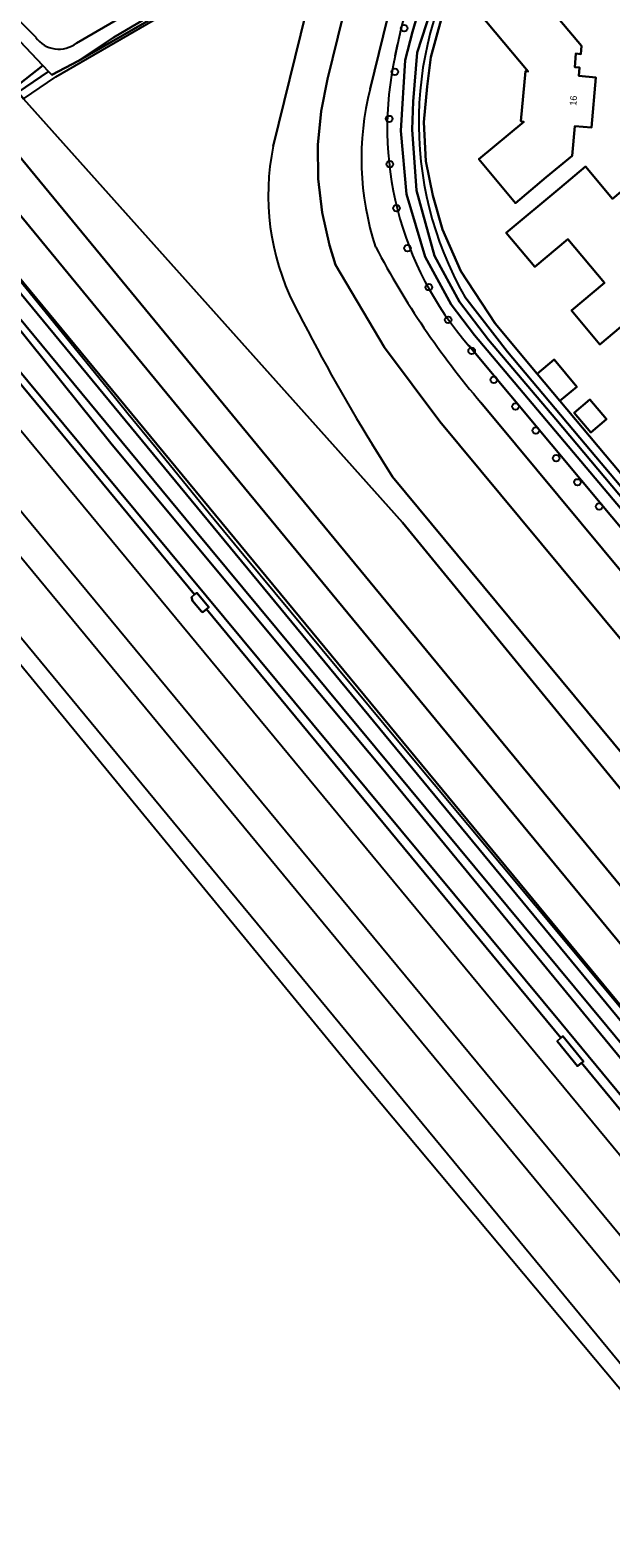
# Model space of a CAD drawing. Extents: x 157320 to 158835, y 386650 to 388491.
# Drawn here: x 157872.8 to 157959.2, y 386837.1 to 387061.7 of the extents above; entities that cross this region are included whole.
import ezdxf

# ---------------------------------------------------------------- set-up
doc = ezdxf.new("R2010")
doc.units = 0
for name, color, linetype in [('IMGEO_Boom', 7, 'Continuous'), ('IMGEO_Erf', 7, 'Continuous'), ('IMGEO_Grasland_overig', 7, 'Continuous'), ('IMGEO_Groenvoorziening', 7, 'Continuous'), ('IMGEO_Hek', 7, 'Continuous'), ('IMGEO_Loofbos', 7, 'Continuous'), ('IMGEO_Oever', 7, 'Continuous'), ('IMGEO_Pand', 7, 'Continuous'), ('IMGEO_Pand_nummerreeks', 7, 'Continuous'), ('IMGEO_Spoor', 7, 'Continuous'), ('IMGEO_Spoorbaan_halfverhard', 7, 'Continuous'), ('IMGEO_Terreindeel_open', 7, 'Continuous'), ('IMGEO_Voetpad_halfverhard', 7, 'Continuous'), ('IMGEO_Voetpad_open', 7, 'Continuous'), ('IMGEO_Waterloop', 7, 'Continuous')]:
    doc.layers.add(name, color=color, linetype=linetype)

msp = doc.modelspace()

# ---------------------------------------------------------------- linework, layer by layer
at = {"layer": 'IMGEO_Boom'}
for centre in [(157928.44, 387061.98), (157927.06, 387055.45), (157926.23, 387048.44), (157926.31, 387041.72), (157927.3, 387035.17), (157928.95, 387029.21), (157932.11, 387023.41), (157934.99, 387018.53), (157938.5, 387013.92), (157941.81, 387009.58), (157945.03, 387005.63), (157948.04, 387002.05), (157951.07, 386997.93), (157954.25, 386994.33), (157957.48, 386990.72)]:
    msp.add_circle(centre, 0.489, dxfattribs=at)
at = {"layer": 'IMGEO_Erf'}
for points in [[(157949.61, 387039.75), (157945.03, 387035.91), (157939.59, 387042.45), (157946.27, 387048.02), (157945.81, 387048.1), (157946.49, 387055.56), (157946.89, 387055.53), (157937.11, 387067.27), (157939.78, 387069.51), (157943.6, 387072.73), (157954.86, 387059.33), (157954.75, 387058.09), (157954.03, 387058.17), (157953.87, 387056.17), (157954.57, 387056.09), (157954.47, 387054.86), (157956.96, 387054.64), (157956.32, 387047.18), (157953.85, 387047.38), (157953.44, 387042.97)], [(157958.57, 387003.71), (157956.22, 387001.74), (157953.76, 387004.68), (157956.11, 387006.65)]]:
    msp.add_lwpolyline(points, close=True, dxfattribs=at)
for points in [[(157933.96, 387063.24), (157932.44, 387057.63), (157931.87, 387053.26), (157931.39, 387047.94), (157931.68, 387042.15), (157932.72, 387037.02), (157934.15, 387031.98), (157936.88, 387025.79), (157941.99, 387017.97), (157948.26, 387010.5), (157950.76, 387012.6), (157954.14, 387008.57), (157951.64, 387006.47), (157997.83, 386951.41)], [(157966.03, 387021.93), (157957.6, 387014.85), (157953.37, 387019.9), (157958.27, 387024.02), (157952.8, 387030.55), (157947.89, 387026.43), (157943.65, 387031.48), (157951.62, 387038.16), (157955.45, 387041.38), (157959.47, 387036.53), (157960.71, 387037.57), (157962.6, 387035.34)]]:
    msp.add_lwpolyline(points, dxfattribs=at)
at = {"layer": 'IMGEO_Grasland_overig'}
for points in [[(157733.75, 387175.56), (157897.26, 386977.61), (157897.58, 386977.87), (157899.36, 386975.74), (157899.04, 386975.46), (157951.76, 386911.58), (157952.06, 386911.84), (157955.13, 386908.08), (157954.84, 386907.85), (158040.78, 386803.71), (158051.6, 386790.8), (158084.9, 386750.74), (158117.48, 386711.24), (158118.38, 386712.07), (158096.99, 386738.87), (158047.33, 386798.83), (157996.11, 386860.19), (157951.8, 386913.77), (157861.9, 387021.98)], [(157861.9, 387021.98), (157951.8, 386913.77), (157996.11, 386860.19), (158047.33, 386798.83), (158096.99, 386738.87), (158118.38, 386712.07), (158120.85, 386714.35), (158066.27, 386780.05), (158062.46, 386784.38), (158060.07, 386787.57), (158061.84, 386789.16), (158062.71, 386789.8), (158058.38, 386795), (158041.62, 386815.17), (158040.42, 386814.52), (158039.28, 386814.46), (158038.06, 386815.05), (157990.28, 386873.06), (157977.43, 386888.22), (157965.28, 386902.94), (157925.05, 386951.9), (157912.03, 386967.42), (157884.78, 387000.14), (157867.69, 387021.37)]]:
    msp.add_lwpolyline(points, dxfattribs=at)
at = {"layer": 'IMGEO_Groenvoorziening'}
for points in [[(157729.89, 387202.37), (157727.73, 387198.46), (157891.65, 387000), (157995.69, 386874.03), (158000, 386868.82), (158041.54, 386818.52), (158065.3, 386791.34), (158066.11, 386792.02), (158062.31, 386796.6), (158066.44, 386799.85), (158047.34, 386822.19), (158036.08, 386835.35), (158029.14, 386842.48), (158000, 386877.85), (157899.34, 387000)], [(157848.2, 387091.21), (157806.06, 387141.76), (157804.78, 387142.18), (157804.63, 387141.03), (157863.81, 387070.34), (157873.6, 387060.6)], [(157879.66, 387059.73), (157887.73, 387064.41), (157912.54, 387081.05), (157903.9, 387080.76), (157894.76, 387080.67), (157869.63, 387082.44)], [(157908.96, 387044.39), (157917.13, 387077.68), (157910.14, 387073.97), (157902.92, 387070.36), (157879.96, 387057.11), (157876.01, 387054.99), (157875.52, 387055.51), (157870.98, 387052.41), (157871.79, 387051.43), (157917.79, 387000), (157928.22, 386988.33), (158000, 386900.58), (158023.03, 386872.51), (158027.26, 386867.67), (158029.8, 386864.46), (158032.15, 386861.11)], [(157917.13, 387077.68), (157908.96, 387044.39)], [(157934.44, 387076.86), (157930.9, 387078.86), (157927.86, 387071.21), (157923.41, 387052.95)], [(158036.3, 386879.99), (157933.74, 387003.39), (157925.53, 387014.4), (157918.22, 387026.71), (157917.33, 387029.65), (157916.25, 387034.5), (157915.67, 387039.52), (157915.62, 387044.58), (157916.1, 387049.62), (157917.06, 387054.36), (157921.65, 387073.2)], [(157921.65, 387073.2), (157917.06, 387054.36), (157916.1, 387049.62), (157915.62, 387044.58), (157915.67, 387039.52), (157916.25, 387034.5), (157917.33, 387029.65), (157918.22, 387026.71), (157925.53, 387014.4), (157933.74, 387003.39), (158036.3, 386879.99)], [(157870.42, 387053.08), (157874.66, 387056.41), (157861.8, 387070.02)], [(157923.41, 387052.95), (157927.86, 387071.21)], [(157997.83, 386951.41), (157951.64, 387006.47), (157948.26, 387010.5), (157941.99, 387017.97), (157936.88, 387025.79), (157934.15, 387031.98), (157932.72, 387037.02), (157931.68, 387042.15), (157931.39, 387047.94), (157931.87, 387053.26), (157932.44, 387057.63), (157933.96, 387063.24)], [(157927.11, 387057.84), (157927.46, 387059.53)], [(158032.15, 386861.11), (158029.8, 386864.46), (158027.26, 386867.67), (158023.03, 386872.51), (158000, 386900.58), (157928.22, 386988.33), (157917.79, 387000), (157871.79, 387051.43), (157870.98, 387052.41), (157870.45, 387052.07), (157866.09, 387048.99), (157903.57, 387003.5), (158004.24, 386881.35), (158041.69, 386835.91), (158038.98, 386833.68)], [(157899.34, 387000), (157861.59, 387045.81)], [(157937.47, 387021.97), (157943.82, 387013.74), (157955.39, 387000), (158000, 386947.02), (158042.28, 386896.81)], [(158039.09, 386893.63), (158000, 386940.48), (157950.33, 387000), (157938.09, 387014.68)], [(158041.13, 386884.35), (158000, 386933.84), (157945.02, 387000), (157939.88, 387006.19)], [(157939.88, 387006.19), (157945.02, 387000), (158000, 386933.84), (158041.13, 386884.35)], [(158025.17, 386876.79), (158021.48, 386880.92), (158000, 386906.8), (157926.72, 386995.12), (157923.67, 387000)], [(157923.67, 387000), (157926.72, 386995.12), (158000, 386906.8), (158021.48, 386880.92), (158025.17, 386876.79)]]:
    msp.add_lwpolyline(points, dxfattribs=at)
msp.add_lwpolyline([(157879.96, 387057.11), (157902.92, 387070.36), (157910.14, 387073.97), (157917.13, 387077.68), (157926.48, 387084.49), (157927.82, 387085.47), (157917.49, 387079.65), (157885.17, 387060.57)], close=True, dxfattribs=at)
for centre, radius, start, end in [((157976.25, 387049.95), 49.72, 147.239, 168.8997), ((157983.27, 387047.94), 52.65, 147.8818, 209.5578), ((157877.05, 387063.11), 4.27, 216.0387, 307.6985), ((157975.2, 387047.09), 49.27, 167.4046, 221.139), ((157963.89, 387042.52), 41.81, 165.5567, 198.3562), ((157963.89, 387042.52), 41.81, 165.5567, 198.3562), ((157944.62, 387037.07), 36.4, 168.4101, 206.4865), ((157944.62, 387037.07), 36.4, 168.4101, 206.4865), ((158035.81, 387087.96), 126.05, 207.7053, 220.442), ((158035.81, 387087.96), 126.05, 207.7053, 220.442), ((158182.1, 387157.88), 302.84, 206.9043, 211.4213), ((158182.1, 387157.88), 302.84, 206.9043, 211.4213)]:
    msp.add_arc(centre, radius, start, end, dxfattribs=at)
at = {"layer": 'IMGEO_Hek'}
for points in [[(157871.79, 387051.43), (157876.6, 387054.74), (157900.87, 387068.81), (157909.83, 387073.21)], [(158064.02, 386788.12), (158063.06, 386789.24), (158059.69, 386793.36), (158056.03, 386797.72), (158049.63, 386805.4), (158046.43, 386809.22), (158043.21, 386813.06), (158041.05, 386815.76), (158043.61, 386818.16), (158025.44, 386838.08), (157972.99, 386901.28), (157927.9, 386955.34), (157904.59, 386983.41), (157899.49, 386989.61), (157891.52, 386999.39), (157887.38, 387004.46), (157884.28, 387008.29), (157877.57, 387016.53), (157866.72, 387029.84)]]:
    msp.add_lwpolyline(points, dxfattribs=at)
at = {"layer": 'IMGEO_Loofbos'}
msp.add_lwpolyline([(158038.98, 386833.68), (158041.69, 386835.91), (158004.24, 386881.35), (157903.57, 387003.5), (157866.09, 387048.99), (157861.59, 387045.81), (157899.34, 387000), (158000, 386877.85), (158029.14, 386842.48), (158036.08, 386835.35)], dxfattribs=at)
at = {"layer": 'IMGEO_Oever'}
for points in [[(158041.54, 386818.52), (158000, 386868.82), (157995.69, 386874.03), (157891.65, 387000), (157727.73, 387198.46)], [(157802.41, 387106.05), (158006.02, 386859.15), (158040.35, 386817.38), (158040.17, 386817.23), (158038.9, 386816.21), (157958.66, 386913.28), (157897.14, 386987.42), (157800.36, 387104.35)], [(157998.71, 386945.34), (157938.92, 387016.24), (157935.45, 387020.8), (157931.59, 387027.91), (157928.8, 387037.25), (157927.96, 387046.68), (157928.61, 387057.18), (157929.69, 387061.43), (157932.2, 387070.08)], [(157934.62, 387071.34), (157930.41, 387058.32), (157929.79, 387051.06), (157929.64, 387046.89), (157930.29, 387037.81), (157932.99, 387028.08), (157936.7, 387021.23), (157941.03, 387015.53), (157951.03, 387003.71), (158044.34, 386892.64)], [(157927.46, 387059.53), (157927.11, 387057.84)], [(157867.69, 387021.37), (157884.78, 387000.14), (157912.03, 386967.42), (157925.05, 386951.9), (157965.28, 386902.94), (157977.43, 386888.22), (157990.28, 386873.06), (158038.06, 386815.05)], [(158042.28, 386896.81), (158000, 386947.02), (157955.39, 387000), (157943.82, 387013.74), (157937.47, 387021.97)], [(157938.09, 387014.68), (157950.33, 387000), (158000, 386940.48), (158039.09, 386893.63)]]:
    msp.add_lwpolyline(points, dxfattribs=at)
for centre, radius, start, end in [((157976.25, 387049.95), 49.72, 147.239, 168.8997), ((157983.27, 387047.94), 52.65, 147.8818, 209.5578), ((157975.2, 387047.09), 49.27, 167.4046, 221.139)]:
    msp.add_arc(centre, radius, start, end, dxfattribs=at)
at = {"layer": 'IMGEO_Pand'}
for points in [[(157949.61, 387039.75), (157953.44, 387042.97), (157953.85, 387047.38), (157956.32, 387047.18), (157956.96, 387054.64), (157954.47, 387054.86), (157954.57, 387056.09), (157953.87, 387056.17), (157954.03, 387058.17), (157954.75, 387058.09), (157954.86, 387059.33), (157943.6, 387072.73), (157939.78, 387069.51), (157937.11, 387067.27), (157946.89, 387055.53), (157946.49, 387055.56), (157945.81, 387048.1), (157946.27, 387048.02), (157939.59, 387042.45), (157945.03, 387035.91)], [(157948.26, 387010.5), (157951.64, 387006.47), (157954.14, 387008.57), (157950.76, 387012.6)], [(157956.22, 387001.74), (157958.57, 387003.71), (157956.11, 387006.65), (157953.76, 387004.68)]]:
    msp.add_lwpolyline(points, close=True, dxfattribs=at)
msp.add_lwpolyline([(157962.6, 387035.34), (157960.71, 387037.57), (157959.47, 387036.53), (157955.45, 387041.38), (157951.62, 387038.16), (157943.65, 387031.48), (157947.89, 387026.43), (157952.8, 387030.55), (157958.27, 387024.02), (157953.37, 387019.9), (157957.6, 387014.85), (157966.03, 387021.93), (157969.86, 387025.15), (157965.8, 387029.96), (157966.56, 387030.6), (157963.58, 387034.23)], dxfattribs=at)
at = {"layer": 'IMGEO_Spoor'}
for points in [[(157408.21, 387562.68), (157414.06, 387555.61), (157571.71, 387364.96), (157581.65, 387352.63), (157671.59, 387243.98), (157730.4, 387172.63), (157983.73, 386866.1), (158139.86, 386676.99)], [(157401.12, 387559.03), (157406.95, 387551.98), (157427.78, 387526.75), (157695.04, 387203.36), (157741.5, 387147.28), (157786.43, 387092.72), (157971.28, 386869.29), (158068.29, 386751.61), (158134.42, 386671.62)], [(157397.27, 387557.16), (157403.15, 387550.03), (157560.19, 387359.8), (157579.71, 387336.08), (157628.66, 387277.02), (158131.31, 386668.54)], [(157480.96, 387443.92), (157534.02, 387379.54), (157736.12, 387135.04), (157755.26, 387111.71), (157792.53, 387066.53), (157814.63, 387039.92), (157934.91, 386894.34), (157975.15, 386845.51), (158081.43, 386716.93)]]:
    msp.add_lwpolyline(points, dxfattribs=at)
at = {"layer": 'IMGEO_Spoorbaan_halfverhard'}
for points in [[(158040.78, 386803.71), (157954.84, 386907.85), (157954.26, 386907.39), (157951.21, 386911.11), (157951.76, 386911.58), (157899.04, 386975.46), (157898.48, 386974.97), (157898.26, 386975.08), (157896.95, 386976.69), (157896.78, 386977.24), (157897.26, 386977.61), (157733.75, 387175.56)], [(157823.22, 387025.81), (157921.47, 386906.09), (157993.95, 386819.47)]]:
    msp.add_lwpolyline(points, dxfattribs=at)
at = {"layer": 'IMGEO_Terreindeel_open'}
for points in [[(157897.26, 386977.61), (157896.78, 386977.24), (157896.95, 386976.69), (157898.26, 386975.08), (157898.48, 386974.97), (157899.04, 386975.46), (157899.36, 386975.74), (157897.58, 386977.87)], [(157952.06, 386911.84), (157951.76, 386911.58), (157951.21, 386911.11), (157954.26, 386907.39), (157954.84, 386907.85), (157955.13, 386908.08)]]:
    msp.add_lwpolyline(points, close=True, dxfattribs=at)
at = {"layer": 'IMGEO_Voetpad_halfverhard'}
for points in [[(157804.63, 387141.03), (157803, 387139.66), (157861.8, 387070.02), (157874.66, 387056.41), (157875.52, 387055.51), (157876.01, 387054.99), (157879.96, 387057.11), (157885.17, 387060.57), (157917.49, 387079.65), (157927.82, 387085.47), (157937.45, 387091.7), (157940.99, 387095.53), (157941.5, 387095.89), (157942.67, 387096.72), (157945.06, 387098.42), (157944.32, 387100.01), (157943.44, 387099.52), (157941.81, 387098.62), (157941.19, 387098.27)], [(157873.6, 387060.6), (157863.81, 387070.34), (157804.63, 387141.03)], [(157936.72, 387093.85), (157932.94, 387091.57), (157927.41, 387088.1), (157899.62, 387071.73), (157887.73, 387064.41), (157879.66, 387059.73)]]:
    msp.add_lwpolyline(points, dxfattribs=at)
msp.add_arc((157877.05, 387063.11), 4.27, 216.0387, 307.6985, dxfattribs=at)
at = {"layer": 'IMGEO_Voetpad_open'}
msp.add_lwpolyline([(157875.52, 387055.51), (157874.66, 387056.41), (157870.42, 387053.08), (157869.98, 387052.74), (157870.45, 387052.07), (157870.98, 387052.41)], close=True, dxfattribs=at)
at = {"layer": 'IMGEO_Waterloop'}
for points in [[(157800.36, 387104.35), (157897.14, 386987.42), (157958.66, 386913.28), (158038.9, 386816.21), (158040.17, 386817.23), (158040.35, 386817.38), (158006.02, 386859.15), (157802.41, 387106.05)], [(157932.2, 387070.08), (157929.69, 387061.43), (157928.61, 387057.18), (157927.96, 387046.68), (157928.8, 387037.25), (157931.59, 387027.91), (157935.45, 387020.8), (157938.92, 387016.24), (157998.71, 386945.34)], [(158044.34, 386892.64), (157951.03, 387003.71), (157941.03, 387015.53), (157936.7, 387021.23), (157932.99, 387028.08), (157930.29, 387037.81), (157929.64, 387046.89), (157929.79, 387051.06), (157930.41, 387058.32), (157934.62, 387071.34)]]:
    msp.add_lwpolyline(points, dxfattribs=at)

# ---------------------------------------------------------------- texts
at = {"layer": 'IMGEO_Pand_nummerreeks'}
msp.add_text('16', height=1, rotation=85.09, dxfattribs=at).set_placement((157954.07, 387050.39))

doc.saveas('drawing.dxf')
